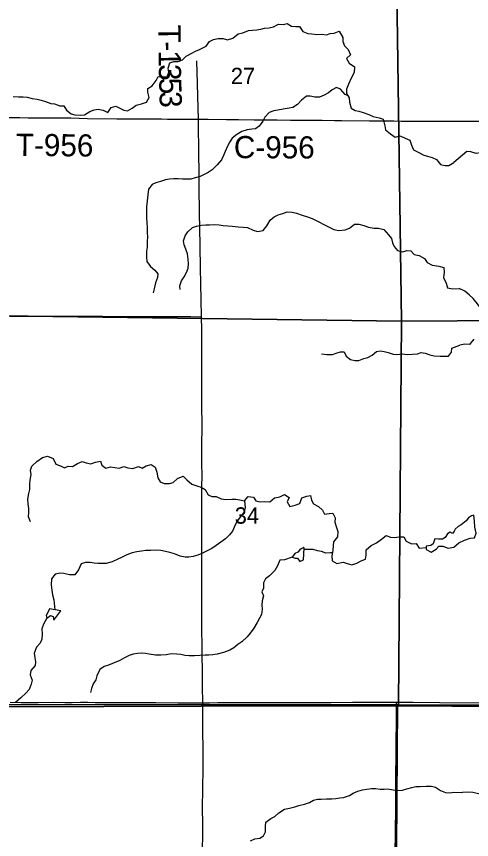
# Model space of a CAD drawing. Extents: x 1874609 to 2204689, y 815661 to 1281160.
# Drawn here: x 1997079 to 2003233, y 1055304 to 1066434 of the extents above; entities that cross this region are included whole.
import ezdxf

# ---------------------------------------------------------------- set-up
doc = ezdxf.new("R2010")
doc.units = 0
for name, color, linetype in [('GM_X_County_Road', 7, 'Continuous'), ('GM_X_County_Road_Text', 7, 'Continuous'), ('GM_X_Minor_Lake', 7, 'Continuous'), ('GM_X_Minor_River', 7, 'Continuous'), ('GM_X_Section', 7, 'Continuous'), ('GM_X_Section_Text', 7, 'Continuous'), ('GM_X_Township', 7, 'Continuous'), ('GM_X_Township_Road', 7, 'Continuous'), ('GM_X_Township_Road_Text', 7, 'Continuous')]:
    doc.layers.add(name, color=color, linetype=linetype)

msp = doc.modelspace()

# ---------------------------------------------------------------- linework, layer by layer
at = {"layer": 'GM_X_County_Road'}
for points in [[(1999539, 1065044), (1999671, 1065043), (1999918, 1065041), (2000082, 1065039), (2000295, 1065037), (2000426, 1065036), (2000606, 1065034), (2000787, 1065033), (2000934, 1065032), (2001082, 1065032), (2001213, 1065030), (2001378, 1065028), (2001476, 1065026), (2001853, 1065024), (2002017, 1065023), (2002181, 1065021), (2002280, 1065020), (2002411, 1065020), (2002476, 1065020), (2002575, 1065020), (2002739, 1065020), (2002854, 1065018), (2002969, 1065016), (2003362, 1065019)], [(1999581, 1062374), (1999580, 1062392), (1999578, 1062589), (1999574, 1062836), (1999570, 1063016), (1999564, 1063344), (1999560, 1063557), (1999556, 1063787), (1999552, 1064115), (1999550, 1064263), (1999548, 1064394), (1999546, 1064509), (1999545, 1064657), (1999540, 1064920), (1999539, 1065044)], [(1994970, 1062410), (1995013, 1062409), (1995522, 1062397), (1996010, 1062392), (1996535, 1062387), (1996666, 1062387), (1996830, 1062385), (1996994, 1062383), (1997175, 1062383), (1997470, 1062381), (1997601, 1062380), (1997765, 1062383), (1997847, 1062382), (1997913, 1062381), (1998241, 1062380), (1998585, 1062378), (1998897, 1062377), (1999028, 1062376), (1999176, 1062375), (1999356, 1062375), (1999438, 1062375), (1999573, 1062374), (1999581, 1062374)], [(1999598, 1057152), (1999598, 1057173), (1999595, 1057354), (1999593, 1057584), (1999592, 1057797), (1999590, 1057945), (1999587, 1058125), (1999587, 1058372), (1999585, 1058733), (1999585, 1058930), (1999584, 1059143), (1999584, 1059258), (1999584, 1059471), (1999585, 1059570), (1999585, 1059800), (1999587, 1060079), (1999589, 1060226), (1999587, 1060390), (1999588, 1060604), (1999589, 1060916), (1999588, 1061162), (1999585, 1061408), (1999586, 1061572), (1999587, 1061802), (1999586, 1061950), (1999585, 1062146), (1999584, 1062196), (1999581, 1062374)], [(1999597, 1055090), (1999598, 1055450), (1999598, 1055565), (1999597, 1055680), (1999601, 1056041), (1999603, 1056221), (1999603, 1056402), (1999600, 1056894), (1999598, 1057152)]]:
    msp.add_lwpolyline(points, dxfattribs=at)
at = {"layer": 'GM_X_Minor_Lake'}
for points in [[(2003062, 1059315), (2003137, 1059351), (2003213, 1059378), (2003273, 1059384), (2003298, 1059445), (2003280, 1059527), (2003275, 1059607), (2003264, 1059690), (2003232, 1059681), (2003194, 1059653), (2003160, 1059612), (2003094, 1059559), (2003054, 1059537)], [(2003054, 1059537), (2003014, 1059501), (2002998, 1059473), (2002976, 1059443), (2002946, 1059459), (2002910, 1059437), (2002875, 1059389), (2002841, 1059365), (2002787, 1059365), (2002739, 1059371), (2002713, 1059301), (2002683, 1059279), (2002621, 1059271), (2002619, 1059225), (2002689, 1059191), (2002755, 1059231), (2002793, 1059269), (2002843, 1059273), (2002919, 1059243), (2002992, 1059257), (2003062, 1059315)], [(2000911, 1059222), (2000883, 1059190), (2000845, 1059172), (2000807, 1059124), (2000847, 1059108), (2000879, 1059108), (2000911, 1059062), (2000959, 1059084), (2000971, 1059246)], [(2000971, 1059246), (2000966, 1059251), (2000960, 1059251), (2000955, 1059249), (2000948, 1059245), (2000929, 1059237), (2000911, 1059222)], [(1997528, 1058425), (1997506, 1058385), (1997482, 1058335), (1997490, 1058299), (1997540, 1058333), (1997576, 1058321), (1997584, 1058272), (1997679, 1058395)], [(1997679, 1058395), (1997528, 1058425)]]:
    msp.add_lwpolyline(points, dxfattribs=at)
at = {"layer": 'GM_X_Minor_River'}
for points in [[(1998645, 1065192), (1998699, 1065234), (1998771, 1065252), (1998838, 1065276), (1998872, 1065336), (1998856, 1065410), (1998858, 1065460), (1998914, 1065498), (1998968, 1065566), (1998996, 1065624), (1999064, 1065616), (1999116, 1065616), (1999140, 1065682), (1999132, 1065736), (1999154, 1065808), (1999208, 1065824), (1999266, 1065826), (1999326, 1065846), (1999375, 1065896), (1999449, 1065938), (1999501, 1065966), (1999555, 1065988), (1999643, 1066034), (1999689, 1066094), (1999745, 1066122), (1999809, 1066136), (1999875, 1066134), (1999931, 1066120), (2000005, 1066142), (2000076, 1066198), (2000142, 1066214), (2000218, 1066246), (2000272, 1066250), (2000330, 1066254), (2000382, 1066264), (2000434, 1066276), (2000496, 1066282), (2000554, 1066294), (2000622, 1066332), (2000684, 1066326), (2000738, 1066340), (2000800, 1066304), (2000851, 1066296), (2000905, 1066300), (2000951, 1066230), (2001021, 1066202), (2001073, 1066200), (2001139, 1066192), (2001205, 1066196), (2001271, 1066184), (2001321, 1066204), (2001375, 1066206), (2001441, 1066236), (2001493, 1066151), (2001493, 1066095), (2001515, 1066039), (2001565, 1065985), (2001597, 1065917), (2001541, 1065865), (2001579, 1065801), (2001649, 1065753), (2001645, 1065677), (2001611, 1065607), (2001571, 1065520), (2001541, 1065450), (2001543, 1065392), (2001577, 1065332), (2001583, 1065274), (2001605, 1065196), (2001659, 1065162), (2001709, 1065154), (2001767, 1065136), (2001845, 1065106), (2001905, 1065082), (2001985, 1065061), (2002039, 1065043), (2002063, 1064957), (2002071, 1064903), (2002139, 1064849), (2002199, 1064801), (2002266, 1064819), (2002334, 1064789), (2002398, 1064763), (2002420, 1064695), (2002450, 1064630), (2002512, 1064598), (2002586, 1064558), (2002636, 1064544), (2002700, 1064528), (2002758, 1064498), (2002814, 1064434), (2002872, 1064418), (2002928, 1064420), (2002992, 1064460)], [(2001557, 1065367), (2001525, 1065380), (2001463, 1065450), (2001407, 1065474), (2001349, 1065444), (2001297, 1065402), (2001241, 1065370), (2001176, 1065344), (2001112, 1065344), (2001052, 1065356), (2001000, 1065354), (2000934, 1065300), (2000882, 1065244), (2000816, 1065202), (2000766, 1065194), (2000688, 1065180), (2000612, 1065168), (2000560, 1065156), (2000495, 1065134), (2000439, 1065070), (2000409, 1065020), (2000363, 1064952), (2000311, 1064916), (2000261, 1064908), (2000201, 1064900), (2000127, 1064878), (2000059, 1064840), (1999997, 1064790), (1999963, 1064738), (1999931, 1064680), (1999902, 1064610), (1999880, 1064552), (1999852, 1064496), (1999794, 1064426), (1999726, 1064362), (1999674, 1064326), (1999618, 1064298), (1999564, 1064272), (1999498, 1064252), (1999438, 1064236), (1999380, 1064232), (1999326, 1064234), (1999264, 1064238), (1999209, 1064238), (1999151, 1064232), (1999093, 1064226), (1999025, 1064204), (1998965, 1064184), (1998915, 1064160), (1998867, 1064100), (1998855, 1064024), (1998845, 1063943), (1998837, 1063861), (1998837, 1063787), (1998839, 1063705), (1998841, 1063647), (1998847, 1063577), (1998849, 1063507), (1998851, 1063455), (1998849, 1063391), (1998845, 1063314), (1998840, 1063258), (1998836, 1063174), (1998842, 1063122), (1998892, 1063054), (1998952, 1063002), (1998993, 1062952), (1998988, 1062902), (1998958, 1062832), (1998942, 1062751), (1998928, 1062695)], [(1997035, 1065351), (1997105, 1065345), (1997170, 1065347), (1997222, 1065343), (1997292, 1065325), (1997358, 1065315), (1997414, 1065304), (1997470, 1065284), (1997542, 1065258), (1997594, 1065254), (1997664, 1065226), (1997718, 1065224), (1997758, 1065166), (1997818, 1065116), (1997868, 1065104), (1997944, 1065098), (1998000, 1065104), (1998073, 1065150), (1998129, 1065172), (1998185, 1065180), (1998251, 1065166), (1998315, 1065134), (1998359, 1065202), (1998425, 1065220), (1998477, 1065192), (1998531, 1065166), (1998583, 1065158), (1998645, 1065192)], [(2004494, 1063968), (2004434, 1063978), (2004360, 1064009), (2004311, 1064079), (2004248, 1064135), (2004194, 1064147), (2004138, 1064158), (2004065, 1064196), (2004011, 1064225), (2003943, 1064221), (2003886, 1064224), (2003826, 1064254), (2003761, 1064334), (2003703, 1064390), (2003652, 1064440), (2003603, 1064493), (2003537, 1064543), (2003469, 1064553), (2003414, 1064584), (2003346, 1064588), (2003294, 1064583), (2003223, 1064603), (2003171, 1064607), (2002992, 1064460)], [(1999291, 1062741), (1999287, 1062791), (1999313, 1062861), (1999349, 1062915), (1999377, 1062970), (1999401, 1063028), (1999407, 1063088), (1999403, 1063152), (1999393, 1063222), (1999369, 1063286), (1999347, 1063348), (1999337, 1063398), (1999359, 1063468), (1999399, 1063522), (1999461, 1063578), (1999513, 1063600), (1999580, 1063612), (1999638, 1063614), (1999690, 1063614), (1999762, 1063620), (1999822, 1063614), (1999876, 1063608), (1999938, 1063602), (1999998, 1063596), (2000076, 1063588), (2000144, 1063584), (2000204, 1063578), (2000282, 1063546), (2000340, 1063524), (2000415, 1063540), (2000465, 1063604), (2000509, 1063680), (2000563, 1063726), (2000619, 1063750), (2000681, 1063768), (2000739, 1063790), (2000809, 1063788), (2000867, 1063774), (2000941, 1063748), (2001013, 1063726), (2001079, 1063700), (2001168, 1063658), (2001238, 1063620), (2001310, 1063583), (2001370, 1063555), (2001438, 1063539), (2001524, 1063547), (2001584, 1063573), (2001652, 1063625), (2001708, 1063627), (2001776, 1063607), (2001840, 1063585), (2001910, 1063571), (2001973, 1063573), (2002049, 1063553), (2002111, 1063483), (2002149, 1063433), (2002165, 1063373), (2002189, 1063322), (2002231, 1063270), (2002303, 1063252), (2002359, 1063268), (2002413, 1063264), (2002459, 1063214), (2002525, 1063202), (2002597, 1063160), (2002631, 1063108), (2002703, 1063070), (2002793, 1063056), (2002857, 1063040), (2002863, 1062973), (2002855, 1062903), (2002891, 1062829), (2002907, 1062763), (2002975, 1062751), (2003064, 1062755)], [(2003677, 1062340), (2003605, 1062416), (2003530, 1062468), (2003478, 1062459), (2003408, 1062459), (2003351, 1062498), (2003315, 1062550), (2003254, 1062620), (2003201, 1062670), (2003143, 1062720), (2003064, 1062755)], [(2003264, 1062070), (2003205, 1061999), (2003141, 1062003), (2003077, 1061988)], [(2001205, 1061871), (2001275, 1061861), (2001353, 1061864), (2001403, 1061882), (2001461, 1061900), (2001513, 1061898), (2001539, 1061840), (2001595, 1061794), (2001655, 1061780), (2001707, 1061782), (2001775, 1061808), (2001829, 1061820), (2001888, 1061852), (2001948, 1061902), (2001998, 1061912), (2002052, 1061904), (2002104, 1061890), (2002172, 1061866), (2002222, 1061864), (2002296, 1061874), (2002366, 1061862), (2002434, 1061866), (2002502, 1061874), (2002554, 1061888), (2002606, 1061882), (2002670, 1061860), (2002727, 1061844), (2002809, 1061840), (2002869, 1061842), (2002923, 1061838), (2002961, 1061896), (2002969, 1061950), (2003077, 1061988)], [(1997267, 1059601), (1997241, 1059669), (1997245, 1059729), (1997247, 1059779), (1997237, 1059843), (1997231, 1059908), (1997247, 1059982), (1997261, 1060038), (1997259, 1060108), (1997263, 1060162), (1997277, 1060238), (1997267, 1060298), (1997285, 1060352), (1997353, 1060418), (1997433, 1060468), (1997499, 1060486), (1997574, 1060458), (1997610, 1060380), (1997676, 1060356), (1997728, 1060332), (1997780, 1060352), (1997838, 1060346), (1997904, 1060390), (1997970, 1060416), (1998024, 1060396), (1998084, 1060386), (1998150, 1060406), (1998216, 1060420), (1998236, 1060368), (1998288, 1060324), (1998352, 1060344), (1998410, 1060336), (1998469, 1060326), (1998531, 1060346), (1998587, 1060329), (1998655, 1060319), (1998729, 1060349), (1998781, 1060325), (1998835, 1060357), (1998901, 1060377), (1998953, 1060339), (1998977, 1060273), (1998993, 1060195), (1999023, 1060143), (1999075, 1060117), (1999147, 1060119), (1999197, 1060133), (1999259, 1060185), (1999332, 1060219), (1999384, 1060169), (1999450, 1060111), (1999520, 1060086), (1999578, 1060068), (1999632, 1060036), (1999672, 1059966), (1999722, 1059942), (1999782, 1059944), (1999848, 1059910), (1999912, 1059904), (1999990, 1059906), (2000044, 1059906), (2000100, 1059896), (2000164, 1059886), (2000212, 1059942), (2000283, 1059934), (2000315, 1059882), (2000377, 1059872), (2000439, 1059874), (2000507, 1059870), (2000569, 1059924), (2000641, 1059940), (2000703, 1059968), (2000769, 1059927), (2000741, 1059871), (2000777, 1059807), (2000849, 1059827), (2000911, 1059849), (2000937, 1059923), (2001005, 1059947), (2001056, 1059955), (2001068, 1059893), (2001098, 1059843), (2001166, 1059807), (2001216, 1059757), (2001246, 1059705), (2001306, 1059711), (2001356, 1059719), (2001388, 1059653), (2001386, 1059597), (2001408, 1059524), (2001426, 1059470), (2001420, 1059398), (2001368, 1059330), (2001360, 1059280), (2001356, 1059212), (2001343, 1059142), (2001349, 1059074), (2001413, 1059036), (2001496, 1059054), (2001552, 1059037), (2001616, 1059017)], [(2000164, 1059886), (2000172, 1059790), (2000158, 1059734), (2000104, 1059663), (2000058, 1059603), (2000030, 1059539), (2000000, 1059473), (1999960, 1059423), (1999904, 1059371), (1999844, 1059323), (1999780, 1059279), (1999722, 1059241), (1999651, 1059203), (1999587, 1059173), (1999531, 1059149), (1999469, 1059131), (1999409, 1059121), (1999359, 1059121), (1999291, 1059137), (1999217, 1059165), (1999153, 1059187), (1999093, 1059201), (1999033, 1059213), (1998965, 1059215), (1998895, 1059213), (1998830, 1059211), (1998770, 1059205), (1998706, 1059195), (1998646, 1059181), (1998572, 1059153), (1998498, 1059117), (1998448, 1059095), (1998372, 1059059), (1998294, 1059037), (1998236, 1059035), (1998182, 1059037), (1998132, 1059042), (1998077, 1059048), (1998015, 1059052), (1997953, 1059030), (1997919, 1058951), (1997869, 1058883), (1997797, 1058883), (1997721, 1058900), (1997671, 1058904), (1997601, 1058894), (1997555, 1058827), (1997547, 1058747), (1997557, 1058675), (1997567, 1058613), (1997585, 1058545), (1997598, 1058411)], [(2001616, 1059017), (2001684, 1059041), (2001740, 1059071), (2001798, 1059097), (2001808, 1059150), (2001808, 1059222), (2001876, 1059280), (2001950, 1059316), (2002016, 1059364), (2002081, 1059416), (2002139, 1059394), (2002195, 1059386), (2002249, 1059396), (2002317, 1059396), (2002349, 1059338), (2002421, 1059303), (2002485, 1059305), (2002527, 1059243), (2002620, 1059254)], [(2001350, 1059179), (2001327, 1059182), (2001265, 1059178), (2001205, 1059200), (2001149, 1059208), (2001093, 1059224), (2001043, 1059226), (2000969, 1059225)], [(2000807, 1059124), (2000705, 1059088), (2000643, 1059082), (2000609, 1059006), (2000572, 1058940), (2000500, 1058868), (2000446, 1058830), (2000422, 1058776), (2000418, 1058704), (2000396, 1058654), (2000418, 1058601), (2000404, 1058533), (2000396, 1058471), (2000404, 1058419), (2000394, 1058349), (2000368, 1058295), (2000334, 1058239), (2000290, 1058161), (2000240, 1058095), (2000200, 1058043), (2000125, 1057976), (2000075, 1057940), (2000017, 1057898), (1999965, 1057866), (1999879, 1057832), (1999793, 1057810), (1999733, 1057802), (1999681, 1057796), (1999629, 1057796), (1999557, 1057794), (1999485, 1057789), (1999414, 1057787), (1999358, 1057793), (1999302, 1057805), (1999246, 1057811), (1999174, 1057813), (1999104, 1057803), (1999032, 1057797), (1998960, 1057795), (1998874, 1057809), (1998824, 1057819), (1998774, 1057823), (1998716, 1057821), (1998658, 1057811), (1998605, 1057791), (1998541, 1057759), (1998475, 1057727), (1998401, 1057691), (1998325, 1057661), (1998265, 1057643), (1998209, 1057601), (1998167, 1057519), (1998151, 1057465), (1998117, 1057407), (1998093, 1057345), (1998081, 1057294)], [(1997490, 1058299), (1997444, 1058216), (1997424, 1058152), (1997426, 1058082), (1997424, 1058012), (1997402, 1057958), (1997350, 1057906), (1997318, 1057822), (1997330, 1057760), (1997338, 1057708), (1997334, 1057658), (1997274, 1057591), (1997266, 1057529), (1997294, 1057457), (1997280, 1057403), (1997250, 1057331), (1997208, 1057281), (1997137, 1057219), (1997067, 1057159)], [(2000242, 1055284), (2000304, 1055314), (2000372, 1055320), (2000422, 1055354), (2000445, 1055408), (2000449, 1055478), (2000453, 1055540), (2000519, 1055588), (2000575, 1055616), (2000627, 1055666), (2000705, 1055716), (2000773, 1055730), (2000843, 1055744), (2000899, 1055762), (2000973, 1055780), (2001043, 1055806), (2001098, 1055834), (2001148, 1055850), (2001200, 1055850), (2001270, 1055852), (2001342, 1055856), (2001396, 1055860), (2001450, 1055866), (2001502, 1055874), (2001582, 1055900), (2001632, 1055932), (2001694, 1055960), (2001758, 1055974), (2001818, 1055986), (2001879, 1055992), (2001941, 1055994), (2001999, 1055984), (2002051, 1055984), (2002101, 1055988), (2002173, 1055974), (2002229, 1055966), (2002299, 1055972), (2002359, 1055988), (2002425, 1056006), (2002481, 1056022), (2002539, 1056020), (2002621, 1056024), (2002690, 1056024), (2002744, 1056010), (2002814, 1055969), (2002882, 1055941), (2002938, 1055937), (2002992, 1055945), (2003111, 1055939)], [(2003682, 1055999), (2003624, 1055977), (2003550, 1055960), (2003478, 1055941), (2003414, 1055913), (2003328, 1055920), (2003251, 1055938), (2003183, 1055943), (2003111, 1055939)]]:
    msp.add_lwpolyline(points, dxfattribs=at)
at = {"layer": 'GM_X_Section'}
for points in [[(2002209, 1067737), (2002287, 1062314), (1996900, 1062386), (1996818, 1067767)], [(2007523, 1067772), (2007570, 1062347), (2002287, 1062314), (2002209, 1067737)], [(1996900, 1062386), (2002287, 1062314), (2002246, 1057127), (2002232, 1057127), (1996943, 1057128)], [(2007570, 1062347), (2007601, 1057111), (2002246, 1057127), (2002287, 1062314)], [(2002232, 1057127), (2002196, 1051967), (1996971, 1052037), (1996943, 1057128)], [(2002232, 1057127), (2002246, 1057127), (2007601, 1057111), (2007629, 1057109), (2007622, 1051898), (2002196, 1051967)]]:
    msp.add_lwpolyline(points, close=True, dxfattribs=at)
at = {"layer": 'GM_X_Township'}
for points in [[(2012701, 1077595), (2012823, 1068445), (2012816, 1067541), (2012880, 1063357), (2012877, 1060382), (2012922, 1057083), (2007595, 1057081), (2002197, 1057110), (1999577, 1057105), (1994308, 1057091), (1992170, 1057095), (1991696, 1057095), (1991547, 1057096), (1991530, 1062400), (1991513, 1067770), (1991419, 1075774), (1991355, 1080412)], [(1991697, 1052019), (1991696, 1055882), (1991696, 1056163), (1991696, 1057095), (1992170, 1057095), (1994308, 1057091), (1999577, 1057105), (2002197, 1057110), (2007595, 1057081), (2012922, 1057083), (2012925, 1056002), (2012935, 1053679)]]:
    msp.add_lwpolyline(points, dxfattribs=at)
at = {"layer": 'GM_X_Township_Road'}
for points in [[(1999539, 1065044), (1999535, 1065195), (1999528, 1065523), (1999525, 1065688), (1999519, 1065819), (1999519, 1065836)], [(1996344, 1065075), (1996380, 1065074), (1996486, 1065071), (1996715, 1065071), (1996961, 1065069), (1997125, 1065067), (1997239, 1065065), (1997436, 1065064), (1997551, 1065064), (1997813, 1065061), (1998042, 1065056), (1998435, 1065051), (1998648, 1065051), (1998796, 1065050), (1998911, 1065048), (1999042, 1065048), (1999123, 1065047), (1999205, 1065045), (1999468, 1065043), (1999539, 1065044)], [(1996995, 1057160), (1997143, 1057159), (1997258, 1057157), (1997373, 1057157), (1997586, 1057160), (1997734, 1057159), (1997833, 1057158), (1997947, 1057160), (1998046, 1057160), (1998145, 1057159), (1998243, 1057157), (1998374, 1057156), (1998473, 1057155), (1998703, 1057156), (1998965, 1057155), (1999261, 1057154), (1999491, 1057152), (1999589, 1057152), (1999598, 1057152)], [(1999598, 1057152), (1999688, 1057154), (1999802, 1057155), (2000197, 1057155), (2000328, 1057156), (2000673, 1057157), (2000870, 1057157), (2001149, 1057157), (2001329, 1057157), (2001625, 1057160), (2002220, 1057161)], [(2002202, 1055190), (2002204, 1055321), (2002206, 1055469), (2002208, 1055666), (2002208, 1055731), (2002209, 1055797), (2002209, 1055895), (2002209, 1055978), (2002210, 1056092), (2002210, 1056174), (2002210, 1056256), (2002212, 1056355), (2002216, 1056601), (2002219, 1056913), (2002220, 1057161)], [(2002220, 1057161), (2002443, 1057160), (2002804, 1057157), (2003362, 1057151)]]:
    msp.add_lwpolyline(points, dxfattribs=at)

# ---------------------------------------------------------------- texts
at = {"layer": 'GM_X_County_Road_Text'}
msp.add_text('C-956', height=300, rotation=359.7293, dxfattribs=at).set_placement((2000019, 1064518))
at = {"layer": 'GM_X_Section_Text'}
for s, p in [('27', (1999978, 1065519)), ('34', (2000031, 1059575))]:
    msp.add_text(s, height=221, rotation=0, dxfattribs=at).set_placement(p)
at = {"layer": 'GM_X_Township_Road_Text'}
for s, rotation, p in [('T', 270.4574, (1998999, 1066321)), ('-', 270.4574, (1999000, 1066097)), ('1', 270.6148, (1999001, 1065974)), ('3', 271.4259, (1999003, 1065786)), ('5', 271.4512, (1999008, 1065602)), ('3', 271.4554, (1999013, 1065419)), ('T-956', 359.4438, (1997070, 1064549))]:
    msp.add_text(s, height=300, rotation=rotation, dxfattribs=at).set_placement(p)

doc.saveas('drawing.dxf')
